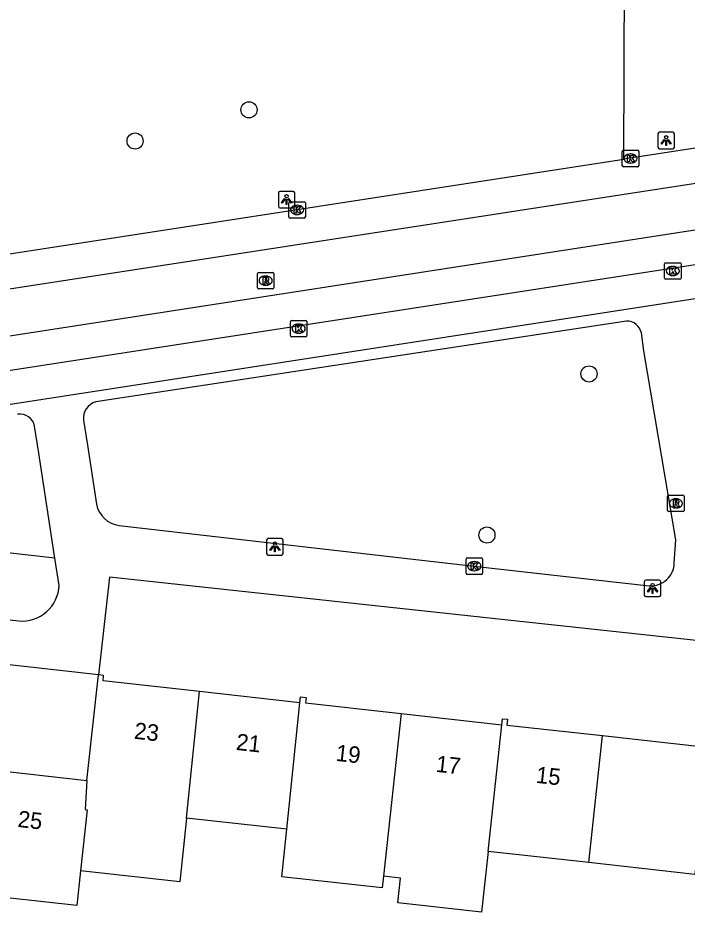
# Model space of a CAD drawing. Extents: x 162026 to 163499, y 387297 to 388169.
# Drawn here: x 162729.3 to 162769.9, y 387541.6 to 387595.8 of the extents above; entities that cross this region are included whole.
import ezdxf

# ---------------------------------------------------------------- set-up
doc = ezdxf.new("R2010")
doc.units = 0
for name, color, linetype in [('IMGEO_Boom', 7, 'Continuous'), ('IMGEO_Groenvoorziening', 7, 'Continuous'), ('IMGEO_Kolk', 7, 'Continuous'), ('IMGEO_Lichtpunt', 7, 'Continuous'), ('IMGEO_Pand', 7, 'Continuous'), ('IMGEO_Pand_nummerreeks', 7, 'Continuous'), ('IMGEO_Rijbaan_lokaal_gesloten', 7, 'Continuous'), ('IMGEO_Rioolput', 7, 'Continuous'), ('IMGEO_Voetpad_open', 7, 'Continuous')]:
    doc.layers.add(name, color=color, linetype=linetype)

msp = doc.modelspace()

# ---------------------------------------------------------------- linework, layer by layer
at = {"layer": 'IMGEO_Boom'}
for centre in [(162743.327, 387590.232), (162736.413, 387588.34), (162763.962, 387574.209), (162757.766, 387564.437)]:
    msp.add_circle(centre, 0.489, dxfattribs=at)
at = {"layer": 'IMGEO_Groenvoorziening'}
for points in [[(162766.076, 387587.239), (162766.107, 387598.314)], [(162731.553, 387563.025), (162715.187, 387564.864), (162715.247, 387569.615)]]:
    msp.add_lwpolyline(points, dxfattribs=at)
at = {"layer": 'IMGEO_Kolk'}
for p, q in [((162765.982, 387586.855), (162765.982, 387587.707)), ((162766.057, 387587.781), (162766.909, 387587.781)), ((162766.983, 387587.707), (162766.983, 387586.855)), ((162766.47, 387587.561), (162766.495, 387587.561)), ((162766.909, 387586.781), (162766.057, 387586.781)), ((162766.493, 387587.001), (162766.468, 387587.001)), ((162745.746, 387583.733), (162745.746, 387584.585)), ((162745.821, 387584.659), (162746.673, 387584.659)), ((162746.234, 387584.439), (162746.259, 387584.439)), ((162746.747, 387584.585), (162746.747, 387583.733)), ((162746.257, 387583.879), (162746.232, 387583.879)), ((162746.673, 387583.659), (162745.821, 387583.659)), ((162768.549, 387580.03), (162768.549, 387580.882)), ((162768.624, 387580.956), (162769.476, 387580.956)), ((162769.037, 387580.736), (162769.062, 387580.736)), ((162769.55, 387580.882), (162769.55, 387580.03)), ((162769.06, 387580.176), (162769.035, 387580.176)), ((162769.476, 387579.956), (162768.624, 387579.956)), ((162745.839, 387576.533), (162745.839, 387577.385)), ((162745.914, 387577.459), (162746.766, 387577.459)), ((162746.84, 387577.385), (162746.84, 387576.533)), ((162746.327, 387577.239), (162746.352, 387577.239)), ((162746.766, 387576.459), (162745.914, 387576.459)), ((162746.35, 387576.679), (162746.325, 387576.679)), ((162756.497, 387562.121), (162756.497, 387562.973)), ((162756.572, 387563.047), (162757.424, 387563.047)), ((162756.985, 387562.827), (162757.01, 387562.827)), ((162757.498, 387562.973), (162757.498, 387562.121)), ((162757.008, 387562.267), (162756.983, 387562.267)), ((162757.424, 387562.047), (162756.572, 387562.047))]:
    msp.add_line(p, q, dxfattribs=at)
for points in [[(162765.982, 387586.855), (162765.982, 387587.707)], [(162766.057, 387587.781), (162766.909, 387587.781)], [(162766.983, 387587.707), (162766.983, 387586.855)], [(162766.303, 387587.481), (162766.426, 387587.481), (162766.426, 387587.33), (162766.556, 387587.481), (162766.72, 387587.481), (162766.574, 387587.33), (162766.727, 387587.081), (162766.575, 387587.081), (162766.49, 387587.245), (162766.426, 387587.178), (162766.426, 387587.081), (162766.303, 387587.081), (162766.303, 387587.481)], [(162766.909, 387586.781), (162766.057, 387586.781)], [(162745.746, 387583.733), (162745.746, 387584.585)], [(162745.821, 387584.659), (162746.673, 387584.659)], [(162746.067, 387584.359), (162746.19, 387584.359), (162746.19, 387584.208), (162746.32, 387584.359), (162746.484, 387584.359), (162746.338, 387584.208), (162746.491, 387583.959), (162746.339, 387583.959), (162746.254, 387584.123), (162746.19, 387584.056), (162746.19, 387583.959), (162746.067, 387583.959), (162746.067, 387584.359)], [(162746.747, 387584.585), (162746.747, 387583.733)], [(162746.673, 387583.659), (162745.821, 387583.659)], [(162768.549, 387580.03), (162768.549, 387580.882)], [(162768.624, 387580.956), (162769.476, 387580.956)], [(162768.87, 387580.656), (162768.993, 387580.656), (162768.993, 387580.505), (162769.123, 387580.656), (162769.287, 387580.656), (162769.141, 387580.505), (162769.294, 387580.256), (162769.142, 387580.256), (162769.057, 387580.42), (162768.993, 387580.353), (162768.993, 387580.256), (162768.87, 387580.256), (162768.87, 387580.656)], [(162769.55, 387580.882), (162769.55, 387580.03)], [(162769.476, 387579.956), (162768.624, 387579.956)], [(162745.839, 387576.533), (162745.839, 387577.385)], [(162745.914, 387577.459), (162746.766, 387577.459)], [(162746.84, 387577.385), (162746.84, 387576.533)], [(162746.16, 387577.159), (162746.283, 387577.159), (162746.283, 387577.008), (162746.413, 387577.159), (162746.577, 387577.159), (162746.431, 387577.008), (162746.584, 387576.759), (162746.432, 387576.759), (162746.347, 387576.923), (162746.283, 387576.856), (162746.283, 387576.759), (162746.16, 387576.759), (162746.16, 387577.159)], [(162746.766, 387576.459), (162745.914, 387576.459)], [(162756.497, 387562.121), (162756.497, 387562.973)], [(162756.572, 387563.047), (162757.424, 387563.047)], [(162756.818, 387562.747), (162756.941, 387562.747), (162756.941, 387562.596), (162757.071, 387562.747), (162757.235, 387562.747), (162757.089, 387562.596), (162757.242, 387562.347), (162757.09, 387562.347), (162757.005, 387562.511), (162756.941, 387562.444), (162756.941, 387562.347), (162756.818, 387562.347), (162756.818, 387562.747)], [(162757.498, 387562.973), (162757.498, 387562.121)], [(162757.424, 387562.047), (162756.572, 387562.047)]]:
    msp.add_lwpolyline(points, dxfattribs=at)
for centre, start, end in [((162766.059, 387587.705), 91.552, 178.448), ((162766.059, 387587.705), 91.552, 178.448), ((162766.907, 387587.705), 1.552, 88.448), ((162766.907, 387587.705), 1.552, 88.448), ((162766.059, 387586.857), 181.552, 268.448), ((162766.059, 387586.857), 181.552, 268.448), ((162766.907, 387586.857), 271.552, 358.448), ((162766.907, 387586.857), 271.552, 358.448), ((162745.823, 387584.583), 91.552, 178.448), ((162745.823, 387584.583), 91.552, 178.448), ((162746.671, 387584.583), 1.552, 88.448), ((162746.671, 387584.583), 1.552, 88.448), ((162745.823, 387583.735), 181.552, 268.448), ((162745.823, 387583.735), 181.552, 268.448), ((162746.671, 387583.735), 271.552, 358.448), ((162746.671, 387583.735), 271.552, 358.448), ((162768.626, 387580.88), 91.552, 178.448), ((162768.626, 387580.88), 91.552, 178.448), ((162769.474, 387580.88), 1.552, 88.448), ((162769.474, 387580.88), 1.552, 88.448), ((162768.626, 387580.032), 181.552, 268.448), ((162768.626, 387580.032), 181.552, 268.448), ((162769.474, 387580.032), 271.552, 358.448), ((162769.474, 387580.032), 271.552, 358.448), ((162745.916, 387577.383), 91.552, 178.448), ((162745.916, 387577.383), 91.552, 178.448), ((162746.764, 387577.383), 1.552, 88.448), ((162746.764, 387577.383), 1.552, 88.448), ((162745.916, 387576.535), 181.552, 268.448), ((162745.916, 387576.535), 181.552, 268.448), ((162746.764, 387576.535), 271.552, 358.448), ((162746.764, 387576.535), 271.552, 358.448), ((162756.574, 387562.971), 91.552, 178.448), ((162756.574, 387562.971), 91.552, 178.448), ((162757.422, 387562.971), 1.552, 88.448), ((162757.422, 387562.971), 1.552, 88.448), ((162756.574, 387562.123), 181.552, 268.448), ((162756.574, 387562.123), 181.552, 268.448), ((162757.422, 387562.123), 271.552, 358.448), ((162757.422, 387562.123), 271.552, 358.448)]:
    msp.add_arc(centre, 0.0765, start, end, dxfattribs=at)
for centre, major_axis, ratio, start_param, end_param in [((162766.469, 387587.281), (-0.387, 0.002), 0.722429, 4.712389, 7.853982), ((162766.494, 387587.281), (-0.39, 0.002), 0.717154, 1.570796, 4.712389), ((162746.233, 387584.159), (-0.387, 0.002), 0.722429, 4.712389, 7.853982), ((162746.258, 387584.159), (-0.39, 0.002), 0.717154, 1.570796, 4.712389), ((162769.036, 387580.456), (-0.387, 0.002), 0.722429, 4.712389, 7.853982), ((162769.061, 387580.456), (-0.39, 0.002), 0.717154, 1.570796, 4.712389), ((162746.326, 387576.959), (-0.387, 0.002), 0.722429, 4.712389, 7.853982), ((162746.351, 387576.959), (-0.39, 0.002), 0.717154, 1.570796, 4.712389), ((162756.984, 387562.547), (-0.387, 0.002), 0.722429, 4.712389, 7.853982), ((162757.009, 387562.547), (-0.39, 0.002), 0.717154, 1.570796, 4.712389)]:
    msp.add_ellipse(centre, major_axis=major_axis, ratio=ratio, start_param=start_param, end_param=end_param, dxfattribs=at)
at = {"layer": 'IMGEO_Lichtpunt'}
for p, q in [((162768.144, 387588.775), (162768.144, 387587.968)), ((162768.144, 387588.775), (162768.144, 387587.968)), ((162769.046, 387588.87), (162768.238, 387588.87)), ((162769.046, 387588.87), (162768.238, 387588.87)), ((162769.14, 387587.968), (162769.14, 387588.775)), ((162769.14, 387587.968), (162769.14, 387588.775)), ((162768.238, 387587.874), (162769.046, 387587.874)), ((162768.238, 387587.874), (162769.046, 387587.874)), ((162745.109, 387585.19), (162745.109, 387584.383)), ((162745.109, 387585.19), (162745.109, 387584.383)), ((162746.011, 387585.285), (162745.203, 387585.285)), ((162746.011, 387585.285), (162745.203, 387585.285)), ((162746.105, 387584.383), (162746.105, 387585.19)), ((162746.105, 387584.383), (162746.105, 387585.19)), ((162745.203, 387584.289), (162746.011, 387584.289)), ((162745.203, 387584.289), (162746.011, 387584.289)), ((162744.399, 387564.122), (162744.399, 387563.315)), ((162744.399, 387564.122), (162744.399, 387563.315)), ((162745.301, 387564.217), (162744.493, 387564.217)), ((162745.301, 387564.217), (162744.493, 387564.217)), ((162745.395, 387563.315), (162745.395, 387564.122)), ((162745.395, 387563.315), (162745.395, 387564.122)), ((162744.493, 387563.221), (162745.301, 387563.221)), ((162744.493, 387563.221), (162745.301, 387563.221)), ((162767.317, 387561.601), (162767.317, 387560.794)), ((162767.317, 387561.601), (162767.317, 387560.794)), ((162768.219, 387561.696), (162767.411, 387561.696)), ((162768.219, 387561.696), (162767.411, 387561.696)), ((162768.313, 387560.794), (162768.313, 387561.601)), ((162768.313, 387560.794), (162768.313, 387561.601)), ((162767.411, 387560.7), (162768.219, 387560.7)), ((162767.411, 387560.7), (162768.219, 387560.7))]:
    msp.add_line(p, q, dxfattribs=at)
for points in [[(162768.518, 387588.439), (162768.557, 387588.411), (162768.369, 387588.149), (162768.331, 387588.176), (162768.518, 387588.439)], [(162768.62, 387588.391), (162768.667, 387588.391), (162768.667, 387588.069), (162768.62, 387588.069), (162768.62, 387588.391)], [(162768.73, 387588.411), (162768.768, 387588.438), (162768.955, 387588.176), (162768.916, 387588.148), (162768.73, 387588.411)], [(162745.483, 387584.854), (162745.522, 387584.826), (162745.334, 387584.564), (162745.296, 387584.591), (162745.483, 387584.854)], [(162745.585, 387584.806), (162745.632, 387584.806), (162745.632, 387584.484), (162745.585, 387584.484), (162745.585, 387584.806)], [(162745.695, 387584.826), (162745.733, 387584.853), (162745.92, 387584.591), (162745.881, 387584.563), (162745.695, 387584.826)], [(162744.773, 387563.786), (162744.812, 387563.758), (162744.624, 387563.496), (162744.586, 387563.523), (162744.773, 387563.786)], [(162744.875, 387563.738), (162744.922, 387563.738), (162744.922, 387563.416), (162744.875, 387563.416), (162744.875, 387563.738)], [(162744.985, 387563.758), (162745.023, 387563.785), (162745.21, 387563.523), (162745.171, 387563.495), (162744.985, 387563.758)], [(162767.691, 387561.265), (162767.73, 387561.237), (162767.542, 387560.975), (162767.504, 387561.002), (162767.691, 387561.265)], [(162767.793, 387561.217), (162767.84, 387561.217), (162767.84, 387560.895), (162767.793, 387560.895), (162767.793, 387561.217)], [(162767.903, 387561.237), (162767.941, 387561.264), (162768.128, 387561.002), (162768.089, 387560.974), (162767.903, 387561.237)]]:
    msp.add_lwpolyline(points, dxfattribs=at)
for centre in [(162768.643, 387588.573), (162745.608, 387584.988), (162744.898, 387563.92), (162767.816, 387561.399)]:
    msp.add_circle(centre, 0.0994, dxfattribs=at)
for centre, start, end in [((162768.238, 387588.775), 90, 180), ((162768.238, 387588.775), 90, 180), ((162769.046, 387588.775), 0, 90), ((162769.046, 387588.775), 0, 90), ((162768.238, 387587.968), 180, 270), ((162768.238, 387587.968), 180, 270), ((162769.046, 387587.968), 270, 0), ((162769.046, 387587.968), 270, 360), ((162745.203, 387585.19), 90, 180), ((162745.203, 387585.19), 90, 180), ((162746.011, 387585.19), 0, 90), ((162746.011, 387585.19), 0, 90), ((162745.203, 387584.383), 180, 270), ((162745.203, 387584.383), 180, 270), ((162746.011, 387584.383), 270, 0), ((162746.011, 387584.383), 270, 360), ((162744.493, 387564.122), 90, 180), ((162744.493, 387564.122), 90, 180), ((162745.301, 387564.122), 0, 90), ((162745.301, 387564.122), 0, 90), ((162744.493, 387563.315), 180, 270), ((162744.493, 387563.315), 180, 270), ((162745.301, 387563.315), 270, 0), ((162745.301, 387563.315), 270, 360), ((162767.411, 387561.601), 90, 180), ((162767.411, 387561.601), 90, 180), ((162768.219, 387561.601), 0, 90), ((162768.219, 387561.601), 0, 90), ((162767.411, 387560.794), 180, 270), ((162767.411, 387560.794), 180, 270), ((162768.219, 387560.794), 270, 0), ((162768.219, 387560.794), 270, 360)]:
    msp.add_arc(centre, 0.0946, start, end, dxfattribs=at)
at = {"layer": 'IMGEO_Pand'}
for points in [[(162733.481, 387549.551), (162734.19, 387555.945)], [(162740.324, 387554.936), (162734.468, 387555.585), (162734.504, 387555.911), (162734.19, 387555.945)], [(162739.531, 387547.267), (162740.324, 387554.936)], [(162746.42, 387554.261), (162740.324, 387554.936)], [(162746.42, 387554.261), (162746.459, 387554.617), (162746.796, 387554.58), (162746.759, 387554.247), (162752.556, 387553.605)], [(162745.616, 387546.592), (162746.42, 387554.261)], [(162752.556, 387553.605), (162751.493, 387543.735)], [(162752.556, 387553.605), (162758.68, 387552.927)], [(162757.842, 387545.238), (162758.68, 387552.927)], [(162758.68, 387552.927), (162758.72, 387553.29), (162759.017, 387553.257), (162758.979, 387552.911), (162764.788, 387552.267)], [(162763.947, 387544.561), (162764.788, 387552.267)], [(162764.788, 387552.267), (162770.901, 387551.59)], [(162727.369, 387550.228), (162733.481, 387549.551)], [(162733.481, 387549.551), (162733.376, 387547.783), (162733.502, 387547.774), (162733.099, 387544.059)], [(162739.531, 387547.267), (162739.13, 387543.39), (162733.099, 387544.059)], [(162745.616, 387546.592), (162739.531, 387547.267)], [(162751.493, 387543.735), (162751.417, 387543.032), (162745.311, 387543.709), (162745.616, 387546.592)], [(162770.685, 387546.57), (162770.384, 387543.848), (162763.947, 387544.561)], [(162757.842, 387545.238), (162757.442, 387541.559), (162752.356, 387542.123), (162752.522, 387543.621), (162751.493, 387543.735)], [(162763.947, 387544.561), (162757.842, 387545.238)], [(162733.099, 387544.059), (162732.87, 387541.952), (162726.607, 387542.646)]]:
    msp.add_lwpolyline(points, dxfattribs=at)
at = {"layer": 'IMGEO_Rijbaan_lokaal_gesloten'}
for points in [[(162811.107, 387594.178), (162766.076, 387587.239)], [(162679.768, 387571.83), (162811.43, 387592.098)], [(162811.858, 387589.349), (162680.257, 387568.993)], [(162679.413, 387573.886), (162766.076, 387587.239)], [(162811.048, 387587.092), (162682.305, 387567.235)]]:
    msp.add_lwpolyline(points, dxfattribs=at)
at = {"layer": 'IMGEO_Rioolput'}
for p, q in [((162743.838, 387579.443), (162743.838, 387580.295)), ((162743.913, 387580.369), (162744.765, 387580.369)), ((162744.326, 387580.149), (162744.351, 387580.149)), ((162744.839, 387580.295), (162744.839, 387579.443)), ((162744.349, 387579.589), (162744.324, 387579.589)), ((162744.765, 387579.369), (162743.913, 387579.369)), ((162768.73, 387565.932), (162768.73, 387566.784)), ((162768.805, 387566.858), (162769.657, 387566.858)), ((162769.218, 387566.638), (162769.243, 387566.638)), ((162769.731, 387566.784), (162769.731, 387565.932)), ((162769.241, 387566.078), (162769.216, 387566.078)), ((162769.657, 387565.858), (162768.805, 387565.858))]:
    msp.add_line(p, q, dxfattribs=at)
for points in [[(162743.838, 387579.443), (162743.838, 387580.295)], [(162743.913, 387580.369), (162744.765, 387580.369)], [(162744.427, 387580.067), (162744.175, 387580.069), (162744.175, 387579.669)], [(162744.353, 387579.988), (162744.299, 387579.988), (162744.299, 387579.907)], [(162744.839, 387580.295), (162744.839, 387579.443)], [(162744.175, 387579.669), (162744.299, 387579.669), (162744.299, 387579.831), (162744.31, 387579.831)], [(162744.299, 387579.907), (162744.351, 387579.907)], [(162744.357, 387579.802), (162744.428, 387579.669), (162744.568, 387579.669), (162744.503, 387579.795)], [(162744.765, 387579.369), (162743.913, 387579.369)], [(162768.73, 387565.932), (162768.73, 387566.784)], [(162768.805, 387566.858), (162769.657, 387566.858)], [(162769.319, 387566.556), (162769.067, 387566.558), (162769.067, 387566.158)], [(162769.245, 387566.477), (162769.191, 387566.477), (162769.191, 387566.396)], [(162769.731, 387566.784), (162769.731, 387565.932)], [(162769.067, 387566.158), (162769.191, 387566.158), (162769.191, 387566.32), (162769.202, 387566.32)], [(162769.191, 387566.396), (162769.243, 387566.396)], [(162769.249, 387566.291), (162769.32, 387566.158), (162769.46, 387566.158), (162769.395, 387566.284)], [(162769.657, 387565.858), (162768.805, 387565.858)]]:
    msp.add_lwpolyline(points, dxfattribs=at)
for centre, radius, start, end in [((162743.915, 387580.293), 0.0765, 91.552, 178.448), ((162743.915, 387580.293), 0.0765, 91.552, 178.448), ((162744.359, 387579.892), 0.0964, 77.0061, 93.1865), ((162744.373, 387579.949), 0.0378, 276.6634, 79.6772), ((162744.426, 387579.957), 0.109, 350.3612, 89.416), ((162744.763, 387580.293), 0.0765, 1.552, 88.448), ((162744.763, 387580.293), 0.0765, 1.552, 88.448), ((162743.915, 387579.445), 0.0765, 181.552, 268.448), ((162743.915, 387579.445), 0.0765, 181.552, 268.448), ((162744.309, 387579.778), 0.0533, 26.0293, 88.6989), ((162744.335, 387580.096), 0.19, 274.7715, 282.9687), ((162744.424, 387579.957), 0.112, 277.5842, 350.9817), ((162744.408, 387579.742), 0.108, 29.5134, 73.7905), ((162744.763, 387579.445), 0.0765, 271.552, 358.448), ((162744.763, 387579.445), 0.0765, 271.552, 358.448), ((162768.807, 387566.782), 0.0765, 91.552, 178.448), ((162768.807, 387566.782), 0.0765, 91.552, 178.448), ((162769.251, 387566.381), 0.0964, 77.0061, 93.1865), ((162769.265, 387566.438), 0.0378, 276.6634, 79.6772), ((162769.318, 387566.446), 0.109, 350.3612, 89.416), ((162769.316, 387566.446), 0.112, 277.5842, 350.9817), ((162769.655, 387566.782), 0.0765, 1.552, 88.448), ((162769.655, 387566.782), 0.0765, 1.552, 88.448), ((162768.807, 387565.934), 0.0765, 181.552, 268.448), ((162768.807, 387565.934), 0.0765, 181.552, 268.448), ((162769.201, 387566.267), 0.0533, 26.0293, 88.6989), ((162769.227, 387566.585), 0.19, 274.7715, 282.9687), ((162769.3, 387566.231), 0.108, 29.5134, 73.7905), ((162769.655, 387565.934), 0.0765, 271.552, 358.448), ((162769.655, 387565.934), 0.0765, 271.552, 358.448)]:
    msp.add_arc(centre, radius, start, end, dxfattribs=at)
for centre, major_axis, ratio, start_param, end_param in [((162744.325, 387579.869), (-0.387, 0.002), 0.722429, 4.712389, 7.853982), ((162744.35, 387579.869), (-0.39, 0.002), 0.717154, 1.570796, 4.712389), ((162769.217, 387566.358), (-0.387, 0.002), 0.722429, 4.712389, 7.853982), ((162769.242, 387566.358), (-0.39, 0.002), 0.717154, 1.570796, 4.712389)]:
    msp.add_ellipse(centre, major_axis=major_axis, ratio=ratio, start_param=start_param, end_param=end_param, dxfattribs=at)
at = {"layer": 'IMGEO_Voetpad_open'}
for points in [[(162685.698, 387565.729), (162808.281, 387584.635)], [(162766.244, 387577.415), (162734.037, 387572.511)], [(162767.289, 387575.619), (162767.137, 387576.696)], [(162769.137, 387562.751), (162769.221, 387564.141), (162767.289, 387575.619)], [(162733.287, 387571.405), (162733.528, 387569.891), (162734.069, 387566.301)], [(162731.553, 387563.025), (162730.564, 387569.408), (162730.314, 387571.047)], [(162735.447, 387565.016), (162756.987, 387562.549), (162767.616, 387561.36)], [(162731.809, 387561.372), (162731.553, 387563.025)], [(162771.602, 387557.921), (162734.854, 387561.873), (162734.19, 387555.945)], [(162709.946, 387561.369), (162714.981, 387560.792), (162729.361, 387559.225)], [(162734.19, 387555.945), (162699.334, 387559.856), (162686.046, 387557.841)]]:
    msp.add_lwpolyline(points, dxfattribs=at)
for centre, radius, start, end in [((162766.259, 387576.52), 0.895, 11.3566, 90.9647), ((162734.274, 387571.543), 0.997, 103.7693, 187.9468), ((162729.415, 387570.862), 0.918, 11.6501, 98.1643), ((162735.679, 387566.646), 1.647, 192.1038, 261.8964), ((162767.719, 387562.775), 1.418, 265.8473, 359.0404), ((162729.551, 387561.478), 2.261, 265.1898, 357.3145)]:
    msp.add_arc(centre, radius, start, end, dxfattribs=at)

# ---------------------------------------------------------------- texts
at = {"layer": 'IMGEO_Pand_nummerreeks'}
for s, rotation, p in [('23', 353.7423, (162736.325, 387552.081)), ('21', 353.7423, (162742.51, 387551.404)), ('19', 353.7433, (162748.56, 387550.74)), ('17', 353.7433, (162754.632, 387550.074)), ('15', 353.7433, (162760.705, 387549.408)), ('25', 353.4772, (162729.252, 387546.733))]:
    msp.add_text(s, height=1, rotation=rotation, dxfattribs=at).set_placement(p)

doc.saveas('drawing.dxf')
